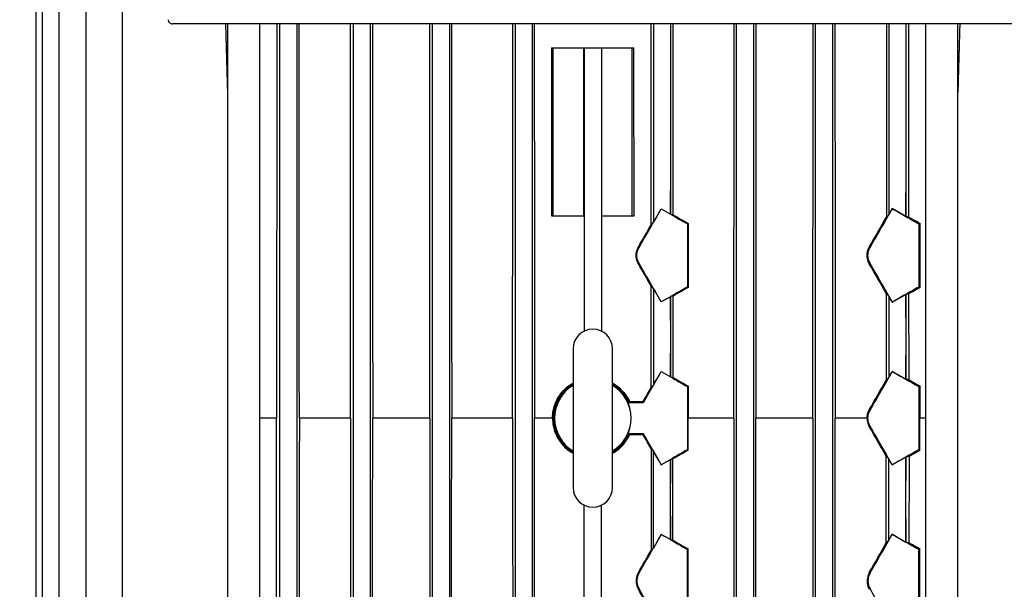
# Model space of a CAD drawing. Header units: inches. Extents: x 18 to 846, y -44 to 561.
# Tile 279 of 637: x 303.89 to 315.6, y 445.74 to 452.52. Entities that reach past the tile are written whole.
import ezdxf

# ---------------------------------------------------------------- set-up
doc = ezdxf.new("R2010")
doc.units = ezdxf.units.IN
doc.header["$LTSCALE"] = 24
doc.header["$MEASUREMENT"] = 0
doc.layers.add('Dimension (ANSI)', color=7, linetype='Continuous', lineweight=25)
doc.layers.add('Visible (ANSI)', color=7, linetype='Continuous', lineweight=30)
doc.styles.add('Note Text (ANSI)', font='tahoma.ttf')
doc.dimstyles.new('SB Fraction-16 (ANSI)', dxfattribs={"dimscale": 24, "dimtxt": 0.125, "dimasz": 0.098425, "dimexe": 0.125, "dimexo": 0.0625, "dimgap": 0.031496, "dimtad": 0, "dimtih": 1, "dimtoh": 1, "dimdec": 4, "dimrnd": 1e-08, "dimzin": 0, "dimdsep": 46, "dimlunit": 5, "dimtxsty": 'Note Text (ANSI)', "dimcen": 0.09, "dimdle": 0.393701, "dimclrd": 256, "dimclre": 256, "dimclrt": 256, "dimadec": 0, "dimazin": 3, "dimtfac": 0.96, "dimtofl": 0, "dimtmove": 0, "dimatfit": 3, "dimfxl": 1, "dimfrac": 2, "dimtolj": 1, "dimtzin": 12, "dimlwd": -1, "dimlwe": -1, "dimarcsym": 0})

# ---------------------------------------------------------------- blocks, each defined once
blk = doc.blocks.new('*D18')
at = {"layer": 'Defpoints', "color": 0, "transparency": 16777216}
for p in [(349.678, 522.087), (260.86, 408.087), (349.678, 408.087)]:
    blk.add_point(p, dxfattribs=at)
at = {"layer": 'Dimension (ANSI)', "transparency": 16777216}
for p, q in [((348.178, 522.087), (257.86, 522.087)), ((260.86, 519.724), (260.86, 464.348)), ((260.86, 410.449), (260.86, 459.826)), ((348.178, 408.087), (257.86, 408.087))]:
    blk.add_line(p, q, dxfattribs=at)
for points in [[(260.466, 519.724), (261.253, 519.724), (260.86, 522.087)], [(260.466, 410.449), (261.253, 410.449), (260.86, 408.087)]]:
    blk.add_solid(points, dxfattribs=at)
at = {"layer": 'Dimension (ANSI)', "transparency": 16777216, "insert": (257.76, 463.592), "char_height": 3, "attachment_point": 1, "style": 'Note Text (ANSI)'}
blk.add_mtext('\\A1;114', dxfattribs=at)

msp = doc.modelspace()

# ---------------------------------------------------------------- linework, layer by layer
at = {"layer": 'Visible (ANSI)'}
for p, q in [((304.07778, 453.77044), (304.07778, 441.7796)), ((304.15407, 453.77044), (304.15407, 441.7796)), ((304.35359, 453.77044), (304.35359, 441.7796)), ((304.6726, 453.77044), (304.6726, 441.7796)), ((305.10509, 453.77044), (305.10509, 441.7796)), ((315.90343, 452.46929), (305.70343, 452.46929)), ((306.36274, 440.70452), (306.36274, 452.46929)), ((306.74274, 440.70452), (306.74274, 452.46929)), ((306.97999, 452.46929), (306.97999, 441.7796)), ((307.18399, 452.46929), (307.18399, 441.66711)), ((307.85499, 452.46929), (307.85499, 441.7796)), ((308.05899, 452.46929), (308.05899, 441.69444)), ((308.79601, 452.46929), (308.79601, 441.7796)), ((309.00001, 452.46929), (309.00001, 441.7237)), ((309.78127, 452.46929), (309.78127, 441.7796)), ((309.98527, 452.46929), (309.98527, 441.7542)), ((311.42871, 452.46929), (311.42871, 450.10524)), ((311.63271, 452.46929), (311.63271, 450.48696)), ((312.41397, 452.46929), (312.41397, 441.7237)), ((312.61797, 452.46929), (312.61797, 441.7796)), ((313.35499, 452.46929), (313.35499, 441.69444)), ((313.55899, 452.46929), (313.55899, 441.7796)), ((314.22999, 452.46929), (314.22999, 450.19784)), ((314.43399, 452.46929), (314.43399, 450.45731)), ((314.67124, 440.70452), (314.67124, 452.46929)), ((315.05124, 440.70452), (315.05124, 452.46929)), ((310.21719, 452.18552), (310.23699, 452.18552)), ((310.23699, 452.18552), (310.59834, 452.18552)), ((310.23699, 450.18552), (310.23699, 452.18552)), ((310.59834, 452.18552), (310.60499, 452.18552)), ((310.59834, 452.18552), (310.59834, 450.18552)), ((310.60499, 452.18552), (310.60499, 448.81173)), ((310.60499, 452.18552), (310.80899, 452.18552)), ((310.80899, 452.18552), (310.80899, 448.81173)), ((310.80899, 452.18552), (310.81565, 452.18552)), ((310.81565, 450.18552), (310.81565, 452.18552)), ((310.81565, 452.18552), (311.17699, 452.18552)), ((311.17699, 452.18552), (311.19679, 452.18552)), ((311.17699, 450.18552), (311.17699, 452.18552)), ((311.62996, 450.48855), (311.62996, 450.20547)), ((311.62996, 450.48855), (311.63271, 450.48696)), ((311.63271, 450.48696), (311.63272, 450.48695)), ((311.63272, 450.20388), (311.63272, 450.48695)), ((314.43399, 450.45731), (314.43331, 450.4577)), ((314.43331, 450.17681), (314.43331, 450.4577)), ((314.434, 450.4573), (314.43399, 450.45731)), ((314.434, 450.4573), (314.434, 450.17641)), ((311.42871, 450.10524), (311.52246, 450.26762)), ((311.52246, 450.26762), (311.5225, 450.26745)), ((311.52246, 450.26762), (311.62996, 450.20547)), ((311.63272, 450.20388), (311.66018, 450.19857)), ((314.27176, 450.2702), (314.22999, 450.19784)), ((314.27176, 450.2702), (314.2721, 450.26893)), ((314.43331, 450.17681), (314.27176, 450.2702)), ((310.21607, 450.18552), (310.23699, 450.18552)), ((310.23699, 450.18552), (310.59834, 450.18552)), ((310.81565, 450.18552), (311.17699, 450.18552)), ((311.17699, 450.18552), (311.19792, 450.18552)), ((311.40218, 450.07697), (311.42871, 450.10524)), ((311.84203, 450.09381), (311.83283, 450.0885)), ((311.83283, 450.0885), (311.83283, 449.33753)), ((314.22999, 450.19784), (314.20091, 450.16685)), ((314.46906, 450.16964), (314.434, 450.17641)), ((314.5972, 450.09679), (314.58537, 450.08997)), ((314.58537, 450.08997), (314.58537, 449.33607)), ((311.42871, 449.32079), (311.40177, 449.3495)), ((311.52246, 449.15842), (311.42871, 449.32079)), ((311.42871, 449.32079), (311.42871, 448.16724)), ((311.84218, 449.33214), (311.83283, 449.33753)), ((314.5974, 449.32913), (314.58537, 449.33607)), ((311.62996, 449.22057), (311.52246, 449.15842)), ((311.52246, 449.15842), (311.5225, 449.15859)), ((311.62996, 449.22057), (311.62996, 448.93749)), ((311.66073, 449.22757), (311.63272, 449.22216)), ((311.63272, 448.93908), (311.63272, 449.22216)), ((314.20027, 449.25986), (314.22999, 449.22819)), ((314.22999, 449.22819), (314.27176, 449.15584)), ((314.22999, 449.22819), (314.22999, 448.25984)), ((314.27176, 449.15584), (314.43331, 449.24923)), ((314.27176, 449.15584), (314.2721, 449.1571)), ((314.43331, 448.96833), (314.43331, 449.24923)), ((314.434, 449.24963), (314.46976, 449.25653)), ((314.434, 449.24963), (314.434, 448.96873)), ((311.63271, 448.93908), (311.62996, 448.93749)), ((311.63272, 448.93908), (311.63271, 448.93908)), ((311.63271, 448.93908), (311.63271, 448.54896)), ((314.43331, 448.96833), (314.43399, 448.96873)), ((314.43399, 448.96873), (314.434, 448.96873)), ((314.43399, 448.96873), (314.43399, 448.51931)), ((310.47199, 448.60002), (310.47199, 446.95002)), ((310.94199, 446.95002), (310.94199, 448.60002)), ((311.62996, 448.55055), (311.62996, 448.26747)), ((311.62996, 448.55055), (311.63271, 448.54896)), ((311.63271, 448.54896), (311.63272, 448.54895)), ((311.63272, 448.26588), (311.63272, 448.54895)), ((314.43331, 448.23881), (314.43331, 448.5197)), ((314.43399, 448.51931), (314.43331, 448.5197)), ((314.434, 448.5193), (314.43399, 448.51931)), ((314.434, 448.5193), (314.434, 448.23841)), ((311.42871, 448.16724), (311.52246, 448.32962)), ((311.52246, 448.32962), (311.5225, 448.32945)), ((311.52246, 448.32962), (311.62996, 448.26747)), ((314.27176, 448.3322), (314.22999, 448.25984)), ((314.27176, 448.3322), (314.2721, 448.33093)), ((314.43331, 448.23881), (314.27176, 448.3322)), ((311.63272, 448.26588), (311.66128, 448.26036)), ((314.22999, 448.25984), (314.19955, 448.2274)), ((314.47056, 448.23135), (314.434, 448.23841)), ((311.40109, 448.13781), (311.42871, 448.16724)), ((311.8424, 448.15602), (311.83283, 448.1505)), ((311.83283, 448.1505), (311.83283, 447.39953)), ((311.8424, 448.15602), (311.84247, 447.77502)), ((314.5977, 448.15908), (314.58537, 448.15197)), ((314.58537, 448.15197), (314.58537, 447.39807)), ((311.30556, 447.97222), (311.31102, 447.96276)), ((306.94307, 447.77502), (306.74274, 447.77502)), ((307.8223, 447.77502), (307.21476, 447.77502)), ((308.76581, 447.77502), (308.08771, 447.77502)), ((309.75242, 447.77502), (309.02785, 447.77502)), ((310.22735, 447.77502), (310.0131, 447.77502)), ((311.8424, 447.39401), (311.84247, 447.77502)), ((312.38614, 447.77502), (311.84247, 447.77502)), ((313.32627, 447.77502), (312.64817, 447.77502)), ((313.97082, 447.77502), (313.59168, 447.77502)), ((314.67124, 447.77502), (314.59781, 447.77502)), ((311.30556, 447.57782), (311.31102, 447.58728)), ((311.40109, 447.41222), (311.42871, 447.38279)), ((311.8424, 447.39401), (311.83283, 447.39953)), ((314.5977, 447.39095), (314.58537, 447.39807)), ((311.42871, 447.38279), (311.52246, 447.22042)), ((311.42871, 446.22924), (311.42871, 447.38279)), ((311.52246, 447.22042), (311.62996, 447.28257)), ((311.62996, 446.99949), (311.62996, 447.28257)), ((311.63272, 447.28416), (311.66128, 447.28968)), ((311.63272, 447.28416), (311.63272, 447.00108)), ((314.22999, 447.29019), (314.19955, 447.32263)), ((314.27176, 447.21784), (314.22999, 447.29019)), ((314.22999, 446.32184), (314.22999, 447.29019)), ((314.43331, 447.31123), (314.27176, 447.21784)), ((314.43331, 447.31123), (314.43331, 447.03033)), ((314.47056, 447.31869), (314.434, 447.31163)), ((314.434, 447.03073), (314.434, 447.31163)), ((311.52246, 447.22042), (311.5225, 447.22059)), ((314.27176, 447.21784), (314.2721, 447.2191)), ((311.62996, 446.99949), (311.63271, 447.00108)), ((311.63271, 447.00108), (311.63272, 447.00108)), ((311.63271, 446.61096), (311.63271, 447.00108)), ((314.43399, 447.03073), (314.43331, 447.03033)), ((314.434, 447.03073), (314.43399, 447.03073)), ((314.43399, 446.58131), (314.43399, 447.03073)), ((310.60499, 443.36452), (310.60499, 446.73831)), ((310.80899, 443.36452), (310.80899, 446.73831)), ((311.62996, 446.32947), (311.62996, 446.61255)), ((311.63271, 446.61096), (311.62996, 446.61255)), ((311.63272, 446.61095), (311.63271, 446.61096)), ((311.63272, 446.61095), (311.63272, 446.32788)), ((314.43331, 446.5817), (314.43399, 446.58131)), ((314.43331, 446.5817), (314.43331, 446.30081)), ((314.43399, 446.58131), (314.434, 446.5813)), ((314.434, 446.30041), (314.434, 446.5813)), ((311.52246, 446.39162), (311.42871, 446.22924)), ((311.52246, 446.39162), (311.5225, 446.39145)), ((311.62996, 446.32947), (311.52246, 446.39162)), ((314.22999, 446.32184), (314.27176, 446.3942)), ((314.27176, 446.3942), (314.2721, 446.39293)), ((314.27176, 446.3942), (314.43331, 446.30081)), ((311.42871, 446.22924), (311.40177, 446.20054)), ((311.66073, 446.32246), (311.63272, 446.32788)), ((311.84218, 446.21789), (311.83283, 446.2125)), ((314.20027, 446.29018), (314.22999, 446.32184)), ((314.434, 446.30041), (314.46976, 446.2935)), ((314.5974, 446.22091), (314.58537, 446.21397)), ((311.83283, 445.46153), (311.83283, 446.2125)), ((314.58537, 445.46007), (314.58537, 446.21397))]:
    msp.add_line(p, q, dxfattribs=at)
for centre, radius, start, end in [((305.70343, 452.51929), 0.05, 179.999775, 270.000017), ((305.70343, 452.51929), 0.05, 179.999775, 270.000017), ((310.70699, 448.60002), 0.235, 0, 180), ((310.70699, 447.77502), 0.458, 120.87057, 239.12943), ((310.70699, 447.77502), 0.455, 121.096667, 238.903333), ((310.70699, 447.77502), 0.458, 300.87057, 59.12943), ((310.70699, 447.77502), 0.455, 301.096667, 58.903333), ((310.70699, 446.95002), 0.235, 180, 0)]:
    msp.add_arc(centre, radius, start, end, dxfattribs=at)
for centre, major_axis, ratio, start_param, end_param in [((310.70699, 448.96978), (6.62943, 11.48338), 0.00436318, 4.78789, 4.8281536), ((310.74978, 450.80209), (7.59503, -4.39081), 0.00872654, 4.81934868, 4.83358166), ((310.70699, 450.80523), (-6.62955, 3.83294), 0.00755504, 1.71525725, 1.74581116), ((310.70699, 444.19153), (6.62943, 11.48338), 0.00436318, 5.22586651, 5.27260374), ((310.70699, 452.38632), (-6.62955, 3.83294), 0.00755504, 2.14293676, 2.17205244), ((310.63777, 450.84526), (5.61146, -3.24432), 0.00755446, 4.89997919, 4.93304499), ((310.90942, 444.54218), (5.47686, 9.48692), 0.0043602, 5.3039047, 5.34954287), ((310.70699, 452.38632), (-6.62955, 3.83294), 0.00755504, 2.17217908, 2.20005462), ((310.63735, 452.42659), (-5.6452, 3.26383), 0.00755446, 2.32122007, 2.35258868), ((310.91319, 449.32696), (-5.57896, -9.66377), 0.0043602, 1.62349168, 1.65100165), ((310.49962, 450.81548), (-5.61072, 9.71879), 0.0043602, 4.55845481, 4.58596678), ((310.70699, 450.45626), (-6.62943, 11.48338), 0.00436318, 4.59662436, 4.63688796), ((310.49584, 455.60026), (-5.71282, 9.89564), 0.0043602, 4.01443034, 4.06012886), ((310.70699, 455.2345), (-6.62943, 11.48338), 0.00436318, 4.15217422, 4.19891145), ((310.70699, 448.62081), (-6.62955, -3.83294), 0.00755504, 4.53737415, 4.56792805), ((310.77564, 448.66051), (5.56484, 3.21737), 0.00755446, 1.37358127, 1.40670104), ((310.70699, 447.03971), (6.62955, 3.83294), 0.00755504, 0.94153801, 0.96941356), ((310.77522, 447.07917), (5.5311, 3.19786), 0.00755446, 0.80352048, 0.83497628), ((310.74978, 448.62394), (-7.59503, -4.39081), 0.00872654, 4.5911963, 4.60542929), ((310.70699, 447.03971), (6.62955, 3.83294), 0.00755504, 0.96954022, 0.9986559), ((310.70699, 447.03178), (6.62943, 11.48338), 0.00436319, 4.79606877, 4.82815361), ((310.74978, 448.86409), (7.59503, -4.39081), 0.00872654, 4.81934868, 4.83358166), ((310.70699, 442.25353), (6.62943, 11.48338), 0.00436318, 5.22586652, 5.27260375), ((310.70699, 450.44832), (-6.62955, 3.83294), 0.00755504, 2.14293677, 2.17205245), ((310.70699, 448.86723), (-6.62955, 3.83294), 0.00755504, 1.71525725, 1.74581116), ((310.63828, 448.90696), (5.5701, -3.22041), 0.00755446, 4.90146377, 4.93465089), ((310.90789, 442.60153), (5.43545, 9.41519), 0.0043602, 5.30937167, 5.35532248), ((310.70699, 450.44832), (-6.62955, 3.83294), 0.00755504, 2.17217908, 2.20005463), ((310.63786, 450.4883), (-5.60384, 3.23992), 0.00755446, 2.32830629, 2.35987822), ((310.74668, 447.38874), (11.02309, 19.09256), 0.00872654, 4.74799212, 4.75667039), ((310.70699, 448.02037), (6.62937, 0), 0.00872654, 4.77745774, 4.8036299), ((310.70699, 448.02038), (5.55103, 0), 0.00872654, 4.79123234, 4.82042916), ((310.90789, 452.9485), (-5.43545, 9.41519), 0.0043602, 4.06945548, 4.11540629), ((310.70699, 453.2965), (-6.62943, 11.48338), 0.00436318, 4.15217421, 4.19891144), ((310.70699, 447.52967), (6.62937, 0), 0.00872654, 1.47955541, 1.50572757), ((310.70699, 447.52966), (5.55103, 0), 0.00872654, 1.46275615, 1.49195296), ((310.74668, 448.16129), (11.02309, -19.09256), 0.00872654, 1.52651492, 1.53519318), ((310.70699, 448.51826), (-6.62943, 11.48338), 0.00436319, 4.59662435, 4.62870919), ((310.70699, 446.68281), (-6.62955, -3.83294), 0.00755504, 4.53737415, 4.56792805), ((310.63828, 446.64307), (-5.5701, -3.22041), 0.00755446, 4.49012707, 4.52331419), ((310.70699, 445.10171), (6.62955, 3.83294), 0.00755504, 0.94153802, 0.96941357), ((310.63786, 445.06174), (5.60384, 3.23992), 0.00755446, 0.78171443, 0.81328636), ((310.74978, 446.68594), (7.59503, 4.39081), 0.00872654, 1.44960365, 1.46383663), ((310.70699, 445.10171), (6.62955, 3.83294), 0.00755504, 0.9695402, 0.99865588), ((310.70699, 445.09378), (6.62943, 11.48338), 0.00436318, 4.78789, 4.8281536), ((310.74978, 446.92609), (-7.59503, 4.39081), 0.00872654, 1.67775602, 1.69198901), ((310.70699, 440.31553), (6.62943, 11.48338), 0.00436318, 5.22586651, 5.27260374), ((310.70699, 448.51032), (-6.62955, 3.83294), 0.00755504, 2.14293676, 2.17205244), ((310.70699, 446.92923), (-6.62955, 3.83294), 0.00755504, 1.71525725, 1.74581116), ((310.77564, 446.88953), (-5.56484, 3.21737), 0.00755446, 1.73489162, 1.76801139), ((310.49584, 439.94978), (5.71282, 9.89564), 0.0043602, 5.3646491, 5.41034762), ((310.70699, 448.51032), (-6.62955, 3.83294), 0.00755504, 2.17217909, 2.20005464), ((310.77522, 448.47086), (-5.5311, 3.19786), 0.00755446, 2.30661637, 2.33807217), ((310.49962, 444.73456), (5.61072, 9.71879), 0.0043602, 4.83881119, 4.86632315), ((310.91319, 446.22307), (5.57896, -9.66377), 0.0043602, 1.490591, 1.51810098), ((310.70699, 446.58026), (-6.62943, 11.48338), 0.00436318, 4.59662436, 4.63688796), ((310.70699, 451.3585), (-6.62943, 11.48338), 0.00436318, 4.15217422, 4.19891145)]:
    msp.add_ellipse(centre, major_axis=major_axis, ratio=ratio, start_param=start_param, end_param=end_param, dxfattribs=at)
for points, weights in [([(306.36274, 451.65267), (306.35123, 452.05987), (306.33969, 452.46929)], [1.00021807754, 1.0001970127, 1.00017176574]), ([(306.9467, 452.46929), (306.94487, 450.0819), (306.94307, 447.77502)], [1.00018593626, 1.00034556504, 1.00035165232]), ([(307.21476, 447.77502), (307.21313, 450.0891), (307.21147, 452.46929)], [1.00028678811, 1.0002827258, 1.00015258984]), ([(315.07429, 452.46929), (315.06275, 452.05987), (315.05124, 451.65267)], [1.00017176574, 1.0001970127, 1.00021807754]), ([(311.84203, 450.09381), (311.8421, 449.7124), (311.84218, 449.33214)], [1.00003870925, 1.00003591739, 1.00003091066]), ([(311.40109, 448.13781), (311.40143, 448.74223), (311.40177, 449.3495)], [1.00000931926, 1.00002240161, 1.0000300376]), ([(306.94816, 441.16618), (306.94558, 444.54958), (306.94307, 447.77502)], [1.0000344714, 1.00034314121, 1.00035165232]), ([(307.21476, 447.77502), (307.21248, 444.53561), (307.21014, 441.16618)], [1.00028678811, 1.00028110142, 1.00002835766]), ([(311.40109, 447.41222), (311.40143, 446.8078), (311.40177, 446.20054)], [1.0000093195, 1.0000224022, 1.00003003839]), ([(311.84203, 445.45622), (311.8421, 445.83764), (311.84218, 446.21789)], [1.00003870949, 1.00003591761, 1.00003091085])]:
    msp.add_rational_spline(points, weights, degree=2, dxfattribs=at)
for points in [[(307.8223, 447.77502), (307.82334, 449.33977), (307.82438, 450.90453), (307.82541, 452.46929)], [(308.08478, 452.46929), (308.08576, 450.90453), (308.08673, 449.33977), (308.08771, 447.77502)], [(308.76581, 447.77502), (308.76675, 449.33977), (308.76769, 450.90453), (308.76863, 452.46929)], [(309.02512, 452.46929), (309.02603, 450.90453), (309.02694, 449.33977), (309.02785, 447.77502)], [(309.75242, 447.77502), (309.75331, 449.33977), (309.75421, 450.90453), (309.7551, 452.46929)], [(310.01047, 452.46929), (310.01134, 450.90453), (310.01222, 449.33977), (310.0131, 447.77502)], [(311.40218, 450.07697), (311.40262, 450.87441), (311.40307, 451.67185), (311.40352, 452.46929)], [(311.65889, 452.46929), (311.65932, 451.71238), (311.65975, 450.95548), (311.66018, 450.19857)], [(312.38614, 447.77502), (312.38705, 449.33977), (312.38795, 450.90453), (312.38886, 452.46929)], [(312.64535, 452.46929), (312.64629, 450.90453), (312.64723, 449.33977), (312.64817, 447.77502)], [(313.32627, 447.77502), (313.32725, 449.33977), (313.32823, 450.90453), (313.3292, 452.46929)], [(313.58858, 452.46929), (313.58961, 450.90453), (313.59064, 449.33977), (313.59168, 447.77502)], [(314.20252, 452.46929), (314.20198, 451.70181), (314.20144, 450.93433), (314.20091, 450.16685)], [(314.46906, 450.16964), (314.46846, 450.93618), (314.46787, 451.70273), (314.46729, 452.46929)], [(310.21719, 452.18552), (310.21682, 451.51885), (310.21644, 450.85218), (310.21607, 450.18552)], [(311.19792, 450.18552), (311.19754, 450.85218), (311.19717, 451.51885), (311.19679, 452.18552)], [(314.5972, 450.09679), (314.59726, 449.8409), (314.59733, 449.58502), (314.5974, 449.32913)], [(311.66073, 449.22757), (311.66092, 448.90517), (311.6611, 448.58276), (311.66128, 448.26036)], [(314.20027, 449.25986), (314.20003, 448.91571), (314.19979, 448.57155), (314.19955, 448.2274)], [(314.47056, 448.23135), (314.47029, 448.57308), (314.47003, 448.9148), (314.46976, 449.25653)], [(314.5977, 448.15908), (314.59774, 448.03106), (314.59777, 447.90304), (314.59781, 447.77502)], [(311.1442, 447.97209), (311.14217, 447.96894), (311.14012, 447.96579), (311.13805, 447.96264)], [(307.8223, 447.77502), (307.82376, 445.57208), (307.82522, 443.36914), (307.82667, 441.16618)], [(308.08359, 441.16618), (308.08496, 443.36913), (308.08633, 445.57208), (308.08771, 447.77502)], [(308.76581, 447.77502), (308.76714, 445.57208), (308.76846, 443.36913), (308.76978, 441.16618)], [(309.02401, 441.16618), (309.02529, 443.36913), (309.02657, 445.57207), (309.02785, 447.77502)], [(309.75242, 447.77502), (309.75368, 445.57207), (309.75493, 443.36913), (309.75619, 441.16618)], [(310.00939, 441.16618), (310.01063, 443.36913), (310.01186, 445.57207), (310.0131, 447.77502)], [(312.38614, 447.77502), (312.38742, 445.57207), (312.3887, 443.36913), (312.38997, 441.16618)], [(312.6442, 441.16618), (312.64552, 443.36913), (312.64685, 445.57208), (312.64817, 447.77502)], [(313.32627, 447.77502), (313.32765, 445.57208), (313.32902, 443.36913), (313.33039, 441.16618)], [(313.58731, 441.16618), (313.58876, 443.36914), (313.59022, 445.57208), (313.59168, 447.77502)], [(314.5977, 447.39095), (314.59774, 447.51897), (314.59777, 447.647), (314.59781, 447.77502)], [(311.1442, 447.57795), (311.14217, 447.5811), (311.14012, 447.58425), (311.13805, 447.5874)], [(311.66073, 446.32246), (311.66092, 446.64487), (311.6611, 446.96727), (311.66128, 447.28968)], [(314.20027, 446.29018), (314.20003, 446.63433), (314.19979, 446.97848), (314.19955, 447.32263)], [(314.47056, 447.31869), (314.47029, 446.97696), (314.47003, 446.63523), (314.46976, 446.2935)], [(314.5972, 445.45325), (314.59726, 445.70913), (314.59733, 445.96502), (314.5974, 446.22091)]]:
    msp.add_open_spline(points, degree=3, dxfattribs=at)
for points, knots in [([(311.24909, 449.61435), (311.24475, 449.62192), (311.24085, 449.6298), (311.22753, 449.6622), (311.22264, 449.68861), (311.22274, 449.73817), (311.22775, 449.76461), (311.24113, 449.79674), (311.24493, 449.80435), (311.24912, 449.81167)], [1.26556966, 1.26556966, 1.26556966, 1.26556966, 1.32864006, 1.32864006, 1.517353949, 1.517353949, 1.706361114, 1.706361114, 1.7672434, 1.7672434, 1.7672434, 1.7672434]), ([(311.25701, 449.61892), (311.25293, 449.62603), (311.24926, 449.63343), (311.23653, 449.66421), (311.23181, 449.6894), (311.23181, 449.71302), (311.23181, 449.73664), (311.23653, 449.76183), (311.24926, 449.79261), (311.25293, 449.80001), (311.25701, 449.80712)], [2.65277759, 2.65277759, 2.65277759, 2.65277759, 2.711941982, 2.711941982, 2.891926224, 2.891926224, 2.891926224, 3.071910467, 3.071910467, 3.131074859, 3.131074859, 3.131074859, 3.131074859]), ([(313.99772, 449.61356), (313.99273, 449.62234), (313.98824, 449.63166), (313.97552, 449.66485), (313.97097, 449.69076), (313.9716, 449.74169), (313.97744, 449.76902), (313.99103, 449.79996), (313.99427, 449.80633), (313.99776, 449.81246)], [1.482051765, 1.482051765, 1.482051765, 1.482051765, 1.560322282, 1.560322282, 1.748609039, 1.748609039, 1.948498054, 1.948498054, 2.002450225, 2.002450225, 2.002450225, 2.002450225]), ([(314.00707, 449.61896), (314.00281, 449.62644), (313.99895, 449.63429), (313.98663, 449.66489), (313.98199, 449.68961), (313.98199, 449.71302), (313.98199, 449.73643), (313.98663, 449.76114), (313.99895, 449.79175), (314.00281, 449.7996), (314.00707, 449.80708)], [2.906118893, 2.906118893, 2.906118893, 2.906118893, 2.970783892, 2.970783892, 3.149162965, 3.149162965, 3.149162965, 3.327542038, 3.327542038, 3.392207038, 3.392207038, 3.392207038, 3.392207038]), ([(310.22735, 447.77502), (310.22737, 447.83509), (310.23935, 447.89907), (310.2881, 448.01709), (310.32501, 448.07108), (310.3789, 448.12503), (310.391, 448.13594), (310.40373, 448.14639)], [3.66948692, 3.66948692, 3.66948692, 3.66948692, 4.12703712, 4.12703712, 4.58706127, 4.58706127, 4.70907493, 4.70907493, 4.70907493, 4.70907493]), ([(310.47204, 447.36803), (310.43575, 447.38904), (310.40265, 447.41459), (310.33284, 447.48436), (310.29666, 447.5372), (310.24866, 447.653), (310.23685, 447.71597), (310.23685, 447.77502), (310.23685, 447.83406), (310.24866, 447.89703), (310.29666, 448.01283), (310.33284, 448.06567), (310.40265, 448.13545), (310.43575, 448.16099), (310.47204, 448.18201)], [5.99623082, 5.99623082, 5.99623082, 5.99623082, 6.29885221, 6.29885221, 6.74878866, 6.74878866, 7.19872512, 7.19872512, 7.19872512, 7.64866157, 7.64866157, 8.09859802, 8.09859802, 8.40121941, 8.40121941, 8.40121941, 8.40121941]), ([(310.40373, 448.14639), (310.42396, 448.16289), (310.44516, 448.17735), (310.46821, 448.19063), (310.4701, 448.1917), (310.47199, 448.19276)], [0, 0, 0, 0, 0.199227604, 0.199227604, 0.217185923, 0.217185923, 0.217185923, 0.217185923]), ([(310.94194, 448.18201), (310.97823, 448.16099), (311.01133, 448.13545), (311.07928, 448.06753), (311.11409, 448.01752), (311.13805, 447.96264)], [2.396868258, 2.396868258, 2.396868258, 2.396868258, 2.699489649, 2.699489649, 3.129387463, 3.129387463, 3.129387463, 3.129387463]), ([(310.94199, 448.19276), (310.94388, 448.1917), (310.94578, 448.19063), (310.96882, 448.17735), (310.99003, 448.16289), (311.01025, 448.14639)], [0.551914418, 0.551914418, 0.551914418, 0.551914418, 0.569743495, 0.569743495, 0.767408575, 0.767408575, 0.767408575, 0.767408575]), ([(311.01025, 448.14639), (311.02299, 448.13594), (311.03509, 448.12503), (311.08555, 448.07451), (311.11991, 448.0257), (311.1442, 447.97209)], [-1.04206196, -1.04206196, -1.04206196, -1.04206196, -0.920048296, -0.920048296, -0.497000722, -0.497000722, -0.497000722, -0.497000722]), ([(313.97082, 447.77502), (313.97082, 447.77584), (313.97082, 447.77667), (313.97117, 447.8038), (313.97703, 447.83121), (313.99065, 447.8622), (313.99389, 447.86855), (313.99738, 447.87468)], [1.751311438, 1.751311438, 1.751311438, 1.751311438, 1.757579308, 1.757579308, 1.958136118, 1.958136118, 2.012111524, 2.012111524, 2.012111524, 2.012111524]), ([(314.00707, 447.68096), (314.00281, 447.68844), (313.99895, 447.69629), (313.98663, 447.72689), (313.98199, 447.75161), (313.98199, 447.77502), (313.98199, 447.79843), (313.98663, 447.82314), (313.99895, 447.85375), (314.00281, 447.8616), (314.00707, 447.86908)], [2.906118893, 2.906118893, 2.906118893, 2.906118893, 2.970783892, 2.970783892, 3.149162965, 3.149162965, 3.149162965, 3.327542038, 3.327542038, 3.392207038, 3.392207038, 3.392207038, 3.392207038]), ([(310.22735, 447.77502), (310.22737, 447.71494), (310.23935, 447.65097), (310.2881, 447.53295), (310.32501, 447.47895), (310.3789, 447.42501), (310.391, 447.4141), (310.40373, 447.40365)], [-7.34347341, -7.34347341, -7.34347341, -7.34347341, -6.88592321, -6.88592321, -6.42589906, -6.42589906, -6.3038854, -6.3038854, -6.3038854, -6.3038854]), ([(313.97082, 447.77502), (313.97082, 447.77419), (313.97082, 447.77337), (313.97083, 447.77255), (313.97117, 447.74623), (313.97703, 447.71883), (313.99065, 447.68784), (313.99389, 447.68148), (313.99738, 447.67536)], [-0.006267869, -0.006267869, -0.006267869, -0.006267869, 0, 0, 0, 0.20055681, 0.20055681, 0.254532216, 0.254532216, 0.254532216, 0.254532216]), ([(310.94194, 447.36803), (310.97822, 447.38904), (311.01132, 447.41458), (311.07927, 447.48249), (311.11409, 447.53251), (311.13805, 447.5874)], [2.396865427, 2.396865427, 2.396865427, 2.396865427, 2.699416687, 2.699416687, 3.12938509, 3.12938509, 3.12938509, 3.12938509]), ([(311.01025, 447.40365), (311.02299, 447.4141), (311.03509, 447.42501), (311.08555, 447.47553), (311.11991, 447.52434), (311.1442, 447.57795)], [2.636872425, 2.636872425, 2.636872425, 2.636872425, 2.758886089, 2.758886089, 3.181933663, 3.181933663, 3.181933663, 3.181933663]), ([(310.40373, 447.40365), (310.42396, 447.38715), (310.44516, 447.37269), (310.46821, 447.35941), (310.4701, 447.35833), (310.47199, 447.35728)], [-0.76740865, -0.76740865, -0.76740865, -0.76740865, -0.569732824, -0.569732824, -0.551914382, -0.551914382, -0.551914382, -0.551914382]), ([(310.94199, 447.35728), (310.94388, 447.35833), (310.94578, 447.35941), (310.96882, 447.37269), (310.99003, 447.38715), (311.01025, 447.40365)], [-0.217185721, -0.217185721, -0.217185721, -0.217185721, -0.199216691, -0.199216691, 0, 0, 0, 0]), ([(311.24909, 445.93569), (311.24475, 445.92812), (311.24085, 445.92024), (311.22753, 445.88783), (311.22264, 445.86143), (311.22269, 445.83667), (311.22274, 445.81187), (311.22775, 445.78542), (311.24113, 445.75329), (311.24493, 445.74568), (311.24912, 445.73836)], [-0.251784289, -0.251784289, -0.251784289, -0.251784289, -0.188713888, -0.188713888, 0, 0, 0, 0.189007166, 0.189007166, 0.249889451, 0.249889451, 0.249889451, 0.249889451]), ([(311.25701, 445.93112), (311.25295, 445.92403), (311.24928, 445.91666), (311.23654, 445.88588), (311.23181, 445.86066), (311.23181, 445.8134), (311.23653, 445.78821), (311.24926, 445.75743), (311.25293, 445.75003), (311.25701, 445.74292)], [-1.685127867, -1.685127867, -1.685127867, -1.685127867, -1.626155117, -1.626155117, -1.445963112, -1.445963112, -1.26597887, -1.26597887, -1.206814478, -1.206814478, -1.206814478, -1.206814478]), ([(313.99772, 445.93648), (313.99273, 445.9277), (313.98824, 445.91837), (313.97552, 445.88519), (313.97097, 445.85927), (313.97128, 445.83457), (313.9716, 445.80834), (313.97744, 445.78102), (313.99103, 445.75007), (313.99427, 445.74371), (313.99776, 445.73758)], [-0.266557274, -0.266557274, -0.266557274, -0.266557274, -0.188286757, -0.188286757, 0, 0, 0, 0.199889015, 0.199889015, 0.253841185, 0.253841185, 0.253841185, 0.253841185]), ([(314.00707, 445.93108), (314.00281, 445.9236), (313.99895, 445.91575), (313.98663, 445.88514), (313.98199, 445.86043), (313.98199, 445.81361), (313.98663, 445.78889), (313.99895, 445.75829), (314.00281, 445.75044), (314.00707, 445.74296)], [-1.817625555, -1.817625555, -1.817625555, -1.817625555, -1.752960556, -1.752960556, -1.574581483, -1.574581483, -1.39620241, -1.39620241, -1.33153741, -1.33153741, -1.33153741, -1.33153741])]:
    msp.add_open_spline(points, degree=3, knots=knots, dxfattribs=at)

# ---------------------------------------------------------------- dimensions: what is measured, and where the dimension line sits
at = {"layer": 'Dimension (ANSI)'}
dim = msp.add_linear_dim(base=(260.85953, 408.08668), p1=(349.67843, 522.08668), p2=(349.67843, 408.08668), angle=90, dimstyle='SB Fraction-16 (ANSI)', override={"dimgap": 0.031496, "dimdec": 4, "dimtol": 0, "dimlim": 0, "dimtp": 0, "dimtm": 0, "dimtdec": 2, "dimatfit": 1}, dxfattribs=at)
dim.commit()
dim.dimension.update_dxf_attribs({"geometry": '*D18', "text_midpoint": (260.85953, 462.08668), "dimtype": 160})

doc.saveas('drawing.dxf')
